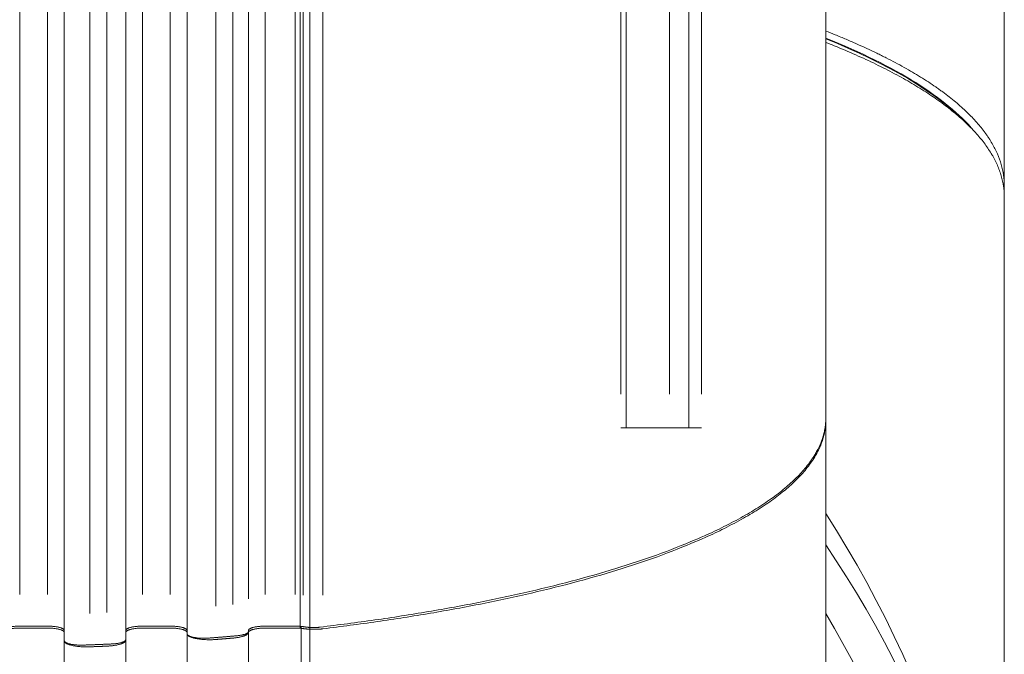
# Model space of a CAD drawing. Header units: millimetres. Extents: x 25069 to 61396, y 8621 to 21558.
# Tile 586 of 656: x 57313 to 57402, y 16247 to 16304. Entities that reach past the tile are written whole.
import ezdxf

# ---------------------------------------------------------------- set-up
doc = ezdxf.new("R2010")
doc.units = ezdxf.units.MM
doc.layers.add('10', color=7, linetype='Continuous')

msp = doc.modelspace()

# ---------------------------------------------------------------- linework, layer by layer
at = {"layer": '10', "color": 7, "linetype": 'Continuous', "lineweight": 20}
for p, q in [((57313.3, 16346.128), (57313.3, 16252.177)), ((57315.8, 16252.177), (57315.8, 16346.128)), ((57317.3, 16248.776), (57317.3, 16345.191)), ((57322.8, 16345.036), (57322.8, 16248.776)), ((57324.3, 16343.085), (57324.3, 16252.178)), ((57326.8, 16252.178), (57326.8, 16342.985)), ((57328.3, 16248.776), (57328.3, 16342.297)), ((57338.43, 16342.548), (57338.43, 16249.159)), ((57335.3, 16341.666), (57335.3, 16252.177)), ((57337.993, 16252.177), (57337.993, 16340.528)), ((57317.3, 16248.204), (57317.3, 16340.128)), ((57319.576, 16340.128), (57319.576, 16250.496)), ((57321.116, 16250.559), (57321.116, 16340.128)), ((57322.8, 16340.128), (57322.8, 16248.263)), ((57328.3, 16248.843), (57328.3, 16340.128)), ((57330.871, 16340.128), (57330.871, 16251.153)), ((57332.412, 16251.281), (57332.412, 16340.128)), ((57339.3, 16340.128), (57339.3, 16249.072)), ((57340.48, 16340.128), (57340.48, 16252.111)), ((57367.169, 16270.129), (57367.169, 16340.128)), ((57367.649, 16267.128), (57367.649, 16340.128)), ((57373.269, 16340.128), (57373.269, 16267.128)), ((57374.402, 16340.128), (57374.402, 16270.129)), ((57385.55, 16340.128), (57385.55, 16267.799)), ((57333.801, 16337.128), (57333.801, 16251.781)), ((57338.707, 16252.128), (57338.707, 16337.128)), ((57371.546, 16270.129), (57371.546, 16337.127)), ((57401.55, 16288.812), (57401.55, 16329.028)), ((57401.55, 16288.812), (57401.55, 16287.777)), ((57401.55, 16287.777), (57401.55, 16204.628)), ((57374.402, 16267.128), (57367.169, 16267.128)), ((57385.55, 16267.975), (57385.55, 16148.842)), ((57313.3, 16249.353), (57315.8, 16249.353)), ((57313.3, 16249.176), (57315.8, 16249.176)), ((57317.3, 16147.366), (57317.3, 16248.953)), ((57322.8, 16248.953), (57322.8, 16147.676)), ((57324.3, 16249.353), (57326.8, 16249.353)), ((57324.3, 16249.176), (57326.8, 16249.176)), ((57328.3, 16150.049), (57328.3, 16248.953)), ((57328.3, 16248.842), (57328.3, 16248.664)), ((57328.3, 16154.128), (57328.3, 16248.664)), ((57333.8, 16248.953), (57333.8, 16151.873)), ((57333.8, 16248.869), (57333.8, 16248.951)), ((57333.8, 16248.869), (57333.8, 16154.128)), ((57335.3, 16249.353), (57337.993, 16249.353)), ((57335.3, 16249.176), (57337.993, 16249.176)), ((57338.523, 16249.327), (57338.523, 16151.262)), ((57339.3, 16249.233), (57339.3, 16154.128)), ((57317.3, 16248.203), (57317.3, 16248.05)), ((57317.3, 16154.128), (57317.3, 16248.05)), ((57322.8, 16248.149), (57322.8, 16248.263)), ((57322.8, 16248.149), (57322.8, 16154.128))]:
    msp.add_line(p, q, dxfattribs=at)
for radius, start, end in [(92.5, 0.68882, 34.20563), (89.185, 329.0625, 30.93187)]:
    msp.add_arc((57309.05, 16204.628), radius, start, end, dxfattribs=at)
msp.add_ellipse((57309.05, 16204.628), major_axis=(0, -97.5), ratio=0.948718, start_param=1.570796, end_param=2.167797, dxfattribs=at)
for points, knots in [([(57385.557, 16302.664), (57385.84, 16302.552), (57386.453, 16302.306), (57387.049, 16302.058), (57387.689, 16301.786), (57388.004, 16301.649), (57388.623, 16301.374), (57388.928, 16301.237), (57389.527, 16300.959), (57389.822, 16300.82), (57390.256, 16300.61), (57390.399, 16300.54), (57390.683, 16300.4), (57390.824, 16300.329), (57391.242, 16300.118), (57391.515, 16299.976), (57392.319, 16299.549), (57393.348, 16298.975), (57394.292, 16298.392), (57394.968, 16297.95), (57395.187, 16297.802), (57395.509, 16297.58), (57395.615, 16297.505), (57395.824, 16297.356), (57396.339, 16296.983), (57397.203, 16296.307), (57398.222, 16295.395), (57399.107, 16294.472), (57399.609, 16293.85), (57399.894, 16293.459), (57399.95, 16293.381), (57400.058, 16293.224), (57400.217, 16292.989), (57400.362, 16292.753), (57400.636, 16292.281), (57400.956, 16291.652), (57401.298, 16290.705), (57401.504, 16289.756), (57401.55, 16289.124), (57401.55, 16288.807)], [0, 0, 0, 0, 0.027095, 0.059526, 0.059526, 0.091956, 0.091956, 0.124386, 0.124386, 0.156816, 0.156816, 0.173031, 0.173031, 0.189246, 0.189246, 0.221676, 0.221676, 0.286537, 0.351397, 0.351397, 0.383827, 0.383827, 0.400042, 0.400042, 0.416257, 0.481118, 0.545978, 0.610838, 0.675698, 0.675698, 0.691914, 0.691914, 0.708129, 0.740559, 0.740559, 0.805419, 0.870279, 0.93514, 1, 1, 1, 1]), ([(57401.55, 16287.777), (57401.55, 16287.938), (57401.545, 16288.098), (57401.522, 16288.418), (57401.504, 16288.578), (57401.435, 16289.057), (57401.366, 16289.375), (57401.227, 16289.851), (57401.175, 16290.01), (57401.059, 16290.327), (57400.996, 16290.485), (57400.857, 16290.8), (57400.782, 16290.958), (57400.661, 16291.194), (57400.619, 16291.273), (57400.533, 16291.43), (57400.309, 16291.822), (57399.843, 16292.525), (57399.338, 16293.145), (57398.925, 16293.608), (57398.781, 16293.762), (57398.483, 16294.07), (57398.328, 16294.224), (57397.847, 16294.684), (57397.161, 16295.294), (57396.001, 16296.198), (57394.71, 16297.092), (57393.762, 16297.68), (57393.142, 16298.045), (57393.016, 16298.118), (57392.762, 16298.264), (57392.634, 16298.336), (57392.246, 16298.554), (57391.981, 16298.698), (57391.173, 16299.129), (57390.055, 16299.697), (57388.254, 16300.531), (57386.731, 16301.175), (57385.811, 16301.541), (57385.557, 16301.64)], [0, 0, 0, 0, 0.032521, 0.032521, 0.065042, 0.065042, 0.130083, 0.130083, 0.162604, 0.162604, 0.195125, 0.195125, 0.227646, 0.227646, 0.243906, 0.243906, 0.260167, 0.325209, 0.39025, 0.39025, 0.422771, 0.422771, 0.455292, 0.455292, 0.520334, 0.585375, 0.650417, 0.715459, 0.715459, 0.731719, 0.731719, 0.74798, 0.74798, 0.780501, 0.780501, 0.845542, 0.910584, 0.975626, 1, 1, 1, 1])]:
    msp.add_open_spline(points, degree=3, knots=knots, dxfattribs=at)
for points, degree in [([(57398.816, 16293.725), (57396.336, 16296.677), (57391.842, 16299.509), (57385.554, 16302.024)], 3), ([(57385.555, 16301.955), (57391.144, 16299.716), (57395.324, 16297.227), (57397.926, 16294.625)], 3), ([(57398.449, 16294.103), (57397.925, 16294.626)], 1)]:
    msp.add_open_spline(points, degree=degree, dxfattribs=at)
for points, weights in [([(57385.55, 16267.975), (57385.55, 16259.644), (57368.63, 16252.655), (57340.238, 16249.258)], [1, 0.892635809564, 0.892635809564, 1]), ([(57385.55, 16267.799), (57385.55, 16259.496), (57368.732, 16252.522), (57340.48, 16249.111)], [1, 0.893263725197, 0.893263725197, 1]), ([(57311.8, 16248.951), (57311.8, 16249.186), (57312.422, 16249.353), (57313.3, 16249.353)], [1, 0.804737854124, 0.804737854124, 1]), ([(57313.3, 16249.176), (57312.422, 16249.176), (57311.8, 16249.01), (57311.8, 16248.774)], [1, 0.804737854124, 0.804737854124, 1]), ([(57315.8, 16249.353), (57316.679, 16249.353), (57317.3, 16249.186), (57317.3, 16248.951)], [1, 0.804737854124, 0.804737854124, 1]), ([(57317.3, 16248.774), (57317.3, 16249.01), (57316.679, 16249.176), (57315.8, 16249.176)], [1, 0.804737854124, 0.804737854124, 1]), ([(57322.8, 16248.951), (57322.8, 16249.186), (57323.422, 16249.353), (57324.3, 16249.353)], [1, 0.804737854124, 0.804737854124, 1]), ([(57324.3, 16249.176), (57323.422, 16249.176), (57322.8, 16249.01), (57322.8, 16248.774)], [1, 0.804737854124, 0.804737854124, 1]), ([(57326.8, 16249.353), (57327.679, 16249.353), (57328.3, 16249.186), (57328.3, 16248.951)], [1, 0.804737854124, 0.804737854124, 1]), ([(57328.3, 16248.774), (57328.3, 16249.01), (57327.679, 16249.176), (57326.8, 16249.176)], [1, 0.804737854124, 0.804737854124, 1]), ([(57330.871, 16248.152), (57329.471, 16248.041), (57328.3, 16248.275), (57328.3, 16248.666)], [1, 0.731876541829, 0.731876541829, 1]), ([(57328.3, 16248.664), (57328.3, 16248.372), (57329.17, 16248.197), (57330.215, 16248.277)], [1, 0.734258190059, 0.734258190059, 1]), ([(57333.801, 16248.781), (57333.786, 16248.543), (57333.257, 16248.353), (57332.412, 16248.28)], [1, 0.875204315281, 0.875204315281, 1]), ([(57332.765, 16248.487), (57333.405, 16248.543), (57333.8, 16248.689), (57333.8, 16248.869)], [1, 0.872880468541, 0.872880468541, 1]), ([(57333.8, 16248.951), (57333.8, 16249.186), (57334.422, 16249.353), (57335.3, 16249.353)], [1, 0.804737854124, 0.804737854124, 1]), ([(57335.3, 16249.176), (57334.433, 16249.176), (57333.815, 16249.014), (57333.801, 16248.781)], [1, 0.808675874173, 0.808675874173, 1]), ([(57337.993, 16249.353), (57338.285, 16249.353), (57338.565, 16249.331), (57338.81, 16249.288)], [1, 0.972537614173, 0.972537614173, 1]), ([(57338.707, 16249.128), (57338.486, 16249.16), (57338.243, 16249.176), (57337.993, 16249.176)], [1, 0.979597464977, 0.979597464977, 1]), ([(57340.48, 16249.111), (57339.901, 16249.041), (57339.266, 16249.047), (57338.707, 16249.128)], [1, 0.930781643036, 0.930781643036, 1]), ([(57338.81, 16249.288), (57339.246, 16249.212), (57339.764, 16249.201), (57340.238, 16249.258)], [1, 0.919030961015, 0.919030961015, 1]), ([(57317.3, 16248.05), (57317.3, 16247.789), (57318.031, 16247.617), (57318.995, 16247.651)], [1, 0.773030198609, 0.773030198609, 1]), ([(57319.576, 16247.496), (57318.284, 16247.448), (57317.3, 16247.677), (57317.3, 16248.027)], [1, 0.771109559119, 0.771109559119, 1]), ([(57321.545, 16247.752), (57320.698, 16247.715), (57319.847, 16247.681), (57318.995, 16247.651)], [1, 0.999905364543, 0.999905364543, 1]), ([(57322.8, 16248.087), (57322.8, 16247.811), (57322.132, 16247.601), (57321.116, 16247.557)], [1, 0.840551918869, 0.840551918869, 1]), ([(57321.545, 16247.752), (57322.303, 16247.786), (57322.8, 16247.943), (57322.8, 16248.149)], [1, 0.841780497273, 0.841780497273, 1]), ([(57332.765, 16248.487), (57331.92, 16248.413), (57331.07, 16248.343), (57330.215, 16248.277)], [1, 0.999898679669, 0.999898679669, 1]), ([(57332.412, 16248.28), (57331.9, 16248.236), (57331.386, 16248.193), (57330.871, 16248.152)], [1, 0.999962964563, 0.999962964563, 1]), ([(57321.116, 16247.557), (57320.603, 16247.535), (57320.09, 16247.515), (57319.576, 16247.496)], [1, 0.999965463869, 0.999965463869, 1])]:
    msp.add_rational_spline(points, weights, degree=3, dxfattribs=at)

doc.saveas('drawing.dxf')
